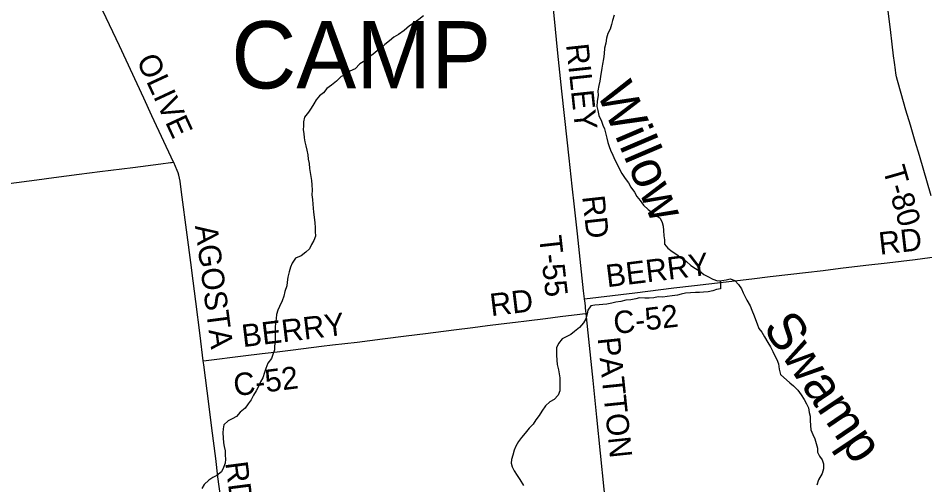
# Model space of a CAD drawing. Extents: x 1584893 to 1934202, y 663575 to 1091909.
# Drawn here: x 1748155 to 1760284, y 919866 to 926111 of the extents above; entities that cross this region are included whole.
import ezdxf

# ---------------------------------------------------------------- set-up
doc = ezdxf.new("R2010")
doc.units = 0
for name, color, linetype in [('GM_X_County_Road', 7, 'Continuous'), ('GM_X_County_Road_Text', 7, 'Continuous'), ('GM_X_Minor_River', 7, 'Continuous'), ('GM_X_Minor_River_Text', 7, 'Continuous'), ('GM_X_Township_Road', 7, 'Continuous'), ('GM_X_Township_Road_Text', 7, 'Continuous'), ('GM_X_Township_Text', 7, 'Continuous')]:
    doc.layers.add(name, color=color, linetype=linetype)

msp = doc.modelspace()

# ---------------------------------------------------------------- linework, layer by layer
at = {"layer": 'GM_X_County_Road'}
for points in [[(1750235, 924184), (1749945, 924802), (1749836, 925041), (1749509, 925739), (1749245, 926304), (1749136, 926543), (1749059, 926706), (1748848, 927169), (1748696, 927514), (1748509, 927934), (1748404, 928174), (1748368, 928266), (1748350, 928328), (1748339, 928376), (1748329, 928447), (1748318, 928538), (1748239, 929240), (1748158, 929952)], [(1748030, 923897), (1748404, 923947), (1748631, 923977), (1748973, 924022), (1749249, 924057), (1749688, 924114), (1750062, 924162), (1750192, 924178), (1750208, 924180), (1750235, 924184)], [(1750630, 921524), (1750589, 921863), (1750530, 922318), (1750495, 922595), (1750465, 922839), (1750416, 923213), (1750342, 923783), (1750322, 923929), (1750304, 924010), (1750295, 924039), (1750284, 924073), (1750238, 924179), (1750235, 924184)], [(1755732, 922354), (1755916, 922376), (1756405, 922436), (1756926, 922500), (1757203, 922533), (1757969, 922623), (1758214, 922653), (1758491, 922686), (1758687, 922709), (1758925, 922736), (1759153, 922763), (1759495, 922804), (1759778, 922838), (1760154, 922883), (1760349, 922906), (1760587, 922935)], [(1755752, 922160), (1755748, 922200), (1755745, 922232), (1755743, 922255), (1755739, 922298), (1755732, 922354)], [(1750630, 921524), (1750670, 921529), (1751167, 921590), (1751420, 921622), (1751619, 921645), (1751836, 921672), (1752214, 921720), (1752360, 921738), (1752689, 921777), (1753028, 921818), (1753345, 921859), (1753602, 921892), (1753982, 921941), (1754235, 921973), (1754432, 921998), (1754614, 922021), (1754810, 922044), (1754956, 922061), (1755211, 922093), (1755406, 922118), (1755667, 922149), (1755703, 922154), (1755752, 922160)], [(1751135, 917582), (1751132, 917598), (1751128, 917632), (1751107, 917778), (1751086, 917957), (1751063, 918136), (1751037, 918347), (1750994, 918673), (1750945, 919063), (1750893, 919470), (1750863, 919715), (1750828, 919975), (1750798, 920219), (1750745, 920626), (1750704, 920951), (1750637, 921472), (1750630, 921524)]]:
    msp.add_lwpolyline(points, dxfattribs=at)
at = {"layer": 'GM_X_Minor_River'}
for points in [[(1756129, 926152), (1756107, 926078), (1756091, 926026), (1756074, 925963), (1756045, 925905), (1756027, 925841), (1756016, 925777), (1755999, 925709), (1755992, 925631), (1755987, 925565), (1755972, 925493), (1755961, 925441), (1755943, 925329), (1755936, 925269), (1755923, 925207), (1755910, 925139), (1755915, 925075), (1755899, 924999), (1755896, 924927), (1755909, 924875), (1755924, 924806), (1755957, 924732), (1755976, 924679), (1755997, 924629), (1756013, 924578), (1756029, 924504), (1756045, 924448), (1756060, 924395), (1756079, 924343), (1756110, 924278), (1756137, 924214), (1756166, 924155), (1756203, 924082), (1756232, 924030), (1756277, 923965), (1756320, 923906), (1756351, 923849), (1756398, 923782), (1756433, 923724), (1756474, 923669), (1756519, 923608), (1756582, 923549), (1756636, 923510), (1756689, 923469), (1756743, 923432), (1756770, 923377), (1756781, 923327), (1756788, 923267), (1756793, 923198), (1756800, 923144), (1756801, 923088), (1756846, 923033), (1756903, 922988), (1756965, 922947), (1757026, 922902), (1757097, 922855), (1757155, 922800), (1757214, 922761), (1757270, 922730), (1757327, 922681), (1757380, 922654), (1757448, 922618), (1757510, 922597), (1757570, 922602), (1757626, 922609), (1757678, 922623), (1757740, 922598), (1757793, 922545), (1757830, 922490), (1757855, 922437), (1757904, 922338), (1757945, 922259), (1757970, 922201), (1758001, 922128), (1758016, 922078), (1758041, 922021), (1758064, 921959), (1758101, 921908), (1758138, 921847)], [(1753576, 926140), (1753517, 926091), (1753452, 926046), (1753391, 926009), (1753320, 925946), (1753241, 925893), (1753182, 925856), (1753123, 925805), (1753061, 925756), (1753008, 925709), (1752957, 925673), (1752904, 925630), (1752848, 925589), (1752791, 925540), (1752726, 925497), (1752661, 925434), (1752594, 925401), (1752527, 925348), (1752477, 925329), (1752414, 925267), (1752345, 925214), (1752284, 925169), (1752241, 925112), (1752188, 925071), (1752141, 925019), (1752112, 924962), (1752075, 924904), (1752038, 924851), (1751987, 924785), (1751974, 924721), (1751971, 924671), (1751969, 924617), (1751976, 924565), (1751979, 924509), (1751990, 924457), (1752003, 924400), (1752016, 924342), (1752031, 924282), (1752036, 924223), (1752047, 924165), (1752052, 924099), (1752063, 924046), (1752070, 923990), (1752079, 923938), (1752083, 923880), (1752087, 923810), (1752084, 923748), (1752091, 923683), (1752098, 923623), (1752103, 923569), (1752106, 923513), (1752115, 923446), (1752122, 923370), (1752127, 923308), (1752128, 923256), (1752133, 923195), (1752110, 923134), (1752081, 923082), (1752054, 923024), (1752002, 922977), (1751943, 922932), (1751864, 922901), (1751819, 922830), (1751796, 922778), (1751779, 922714), (1751764, 922644), (1751753, 922578), (1751750, 922528), (1751723, 922455), (1751709, 922389), (1751686, 922329), (1751651, 922253), (1751628, 922202)], [(1757545, 922600), (1757549, 922545), (1757548, 922490), (1757498, 922481), (1757447, 922464), (1757387, 922447), (1757321, 922446), (1757269, 922441), (1757215, 922438), (1757149, 922437), (1757080, 922430), (1757026, 922419), (1756976, 922406), (1756904, 922397), (1756837, 922388), (1756777, 922379), (1756717, 922380), (1756659, 922367), (1756597, 922364), (1756537, 922363), (1756467, 922366), (1756416, 922353), (1756350, 922340), (1756282, 922335), (1756216, 922318), (1756151, 922311), (1756095, 922298), (1756029, 922283), (1755977, 922278), (1755927, 922275), (1755868, 922270), (1755816, 922261), (1755775, 922205), (1755766, 922153), (1755747, 922089), (1755718, 922032), (1755663, 921970), (1755596, 921917), (1755546, 921878), (1755487, 921847), (1755432, 921820), (1755383, 921757), (1755358, 921701), (1755358, 921649), (1755355, 921599), (1755360, 921533), (1755365, 921474), (1755382, 921404), (1755393, 921350), (1755400, 921299), (1755401, 921237), (1755402, 921173), (1755401, 921123), (1755378, 921067), (1755323, 921010), (1755266, 920977), (1755207, 920922), (1755158, 920852), (1755123, 920795), (1755082, 920737), (1755043, 920678), (1754992, 920623), (1754939, 920559), (1754890, 920500), (1754847, 920447), (1754814, 920383), (1754789, 920331), (1754770, 920263), (1754753, 920206), (1754750, 920156), (1754765, 920105), (1754789, 920055), (1754828, 919990), (1754867, 919939), (1754915, 919856)], [(1751628, 922202), (1751611, 922146), (1751606, 922090), (1751593, 921986), (1751595, 921910), (1751592, 921835), (1751591, 921777), (1751586, 921727), (1751586, 921671), (1751563, 921611), (1751542, 921558), (1751496, 921492), (1751467, 921421), (1751452, 921369), (1751427, 921299), (1751396, 921243), (1751369, 921182), (1751338, 921122), (1751305, 921064), (1751274, 921003), (1751231, 920951), (1751190, 920894), (1751123, 920839), (1751074, 920782), (1751018, 920749), (1750965, 920721), (1750908, 920668), (1750897, 920614), (1750892, 920564), (1750899, 920496), (1750904, 920428), (1750913, 920377), (1750926, 920319), (1750924, 920265), (1750929, 920211), (1750926, 920157), (1750903, 920097), (1750876, 920041), (1750813, 919992), (1750758, 919965), (1750704, 919930), (1750643, 919871), (1750614, 919819)], [(1758138, 921847), (1758185, 921772), (1758218, 921714), (1758249, 921649), (1758276, 921594), (1758305, 921542), (1758328, 921483), (1758333, 921415), (1758354, 921343), (1758476, 921232), (1758528, 921189), (1758583, 921132), (1758630, 921069), (1758671, 921009), (1758702, 920950), (1758725, 920895), (1758736, 920835), (1758749, 920783), (1758748, 920725), (1758753, 920658), (1758758, 920604), (1758787, 920538), (1758812, 920483), (1758829, 920421), (1758846, 920356), (1758849, 920302), (1758874, 920250), (1758910, 920199), (1758929, 920148), (1758930, 920080), (1758911, 920016), (1758863, 919935), (1758838, 919863)]]:
    msp.add_lwpolyline(points, dxfattribs=at)
at = {"layer": 'GM_X_Township_Road'}
for points in [[(1755732, 922354), (1755719, 922460), (1755635, 923226), (1755596, 923585), (1755567, 923862), (1755527, 924237), (1755500, 924482), (1755465, 924808), (1755428, 925134), (1755376, 925640), (1755323, 926146), (1755252, 926815), (1755209, 927206), (1755138, 927859), (1755107, 928141), (1755088, 928332), (1755029, 928919), (1754952, 929670), (1754899, 930128)], [(1760367, 923733), (1760210, 924274), (1760155, 924461), (1760092, 924677), (1760031, 924881), (1759967, 925102), (1759919, 925276), (1759906, 925326), (1759897, 925372), (1759889, 925420), (1759877, 925516), (1759866, 925606), (1759846, 925762), (1759823, 925957), (1759807, 926095), (1759793, 926209)], [(1756373, 916313), (1756372, 916321), (1756358, 916433), (1756299, 916990), (1756233, 917627), (1756210, 917839), (1756167, 918230), (1756110, 918751), (1756088, 918963), (1756069, 919159), (1756021, 919550), (1755992, 919810), (1755895, 920773), (1755846, 921263), (1755782, 921899), (1755752, 922160)]]:
    msp.add_lwpolyline(points, dxfattribs=at)

# ---------------------------------------------------------------- texts
at = {"layer": 'GM_X_County_Road_Text'}
for s, rotation, p in [('OLIVE', 294.9337, (1749732, 925550)), ('AGOSTA', 277.438, (1750520, 923330)), ('RD', 6.4499, (1759683, 922944)), ('BERRY', 7.0228, (1756035, 922509)), ('RD', 6.8807, (1754483, 922122)), ('C-52', 6.8683, (1756136, 921881)), ('BERRY', 6.9478, (1751164, 921708)), ('C-52', 7.1679, (1751054, 921051)), ('RD', 277.3664, (1750925, 920162))]:
    msp.add_text(s, height=300, rotation=rotation, dxfattribs=at).set_placement(p)
at = {"layer": 'GM_X_Minor_River_Text'}
for s, rotation, p in [('Willow', 293.1036, (1755886, 925123)), ('Swamp', 303.8093, (1758107, 921970))]:
    msp.add_text(s, height=500.1, rotation=rotation, dxfattribs=at).set_placement(p)
at = {"layer": 'GM_X_Township_Road_Text'}
for s, rotation, p in [('RILEY', 276.0942, (1755484, 925756)), ('T-80', 286.09, (1759719, 924090)), ('RD', 276.3946, (1755699, 923724)), ('T-55', 276.3798, (1755122, 923187)), ('PATTON', 275.9177, (1755906, 921830))]:
    msp.add_text(s, height=300, rotation=rotation, dxfattribs=at).set_placement(p)
at = {"layer": 'GM_X_Township_Text'}
msp.add_text('CAMP', height=900, rotation=0, dxfattribs=at).set_placement((1751006, 925170))

doc.saveas('drawing.dxf')
